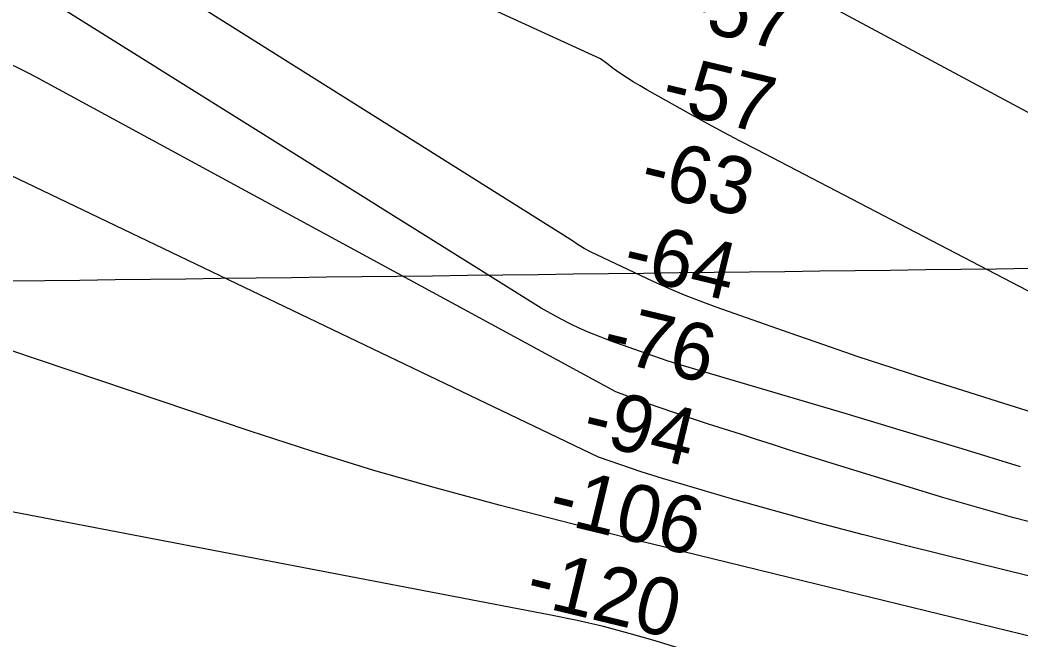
# Model space of a CAD drawing. Extents: x 3715084 to 3753216, y 488173 to 513963.
# Drawn here: x 3727006 to 3728178, y 499326 to 500051 of the extents above; entities that cross this region are included whole.
import ezdxf

# ---------------------------------------------------------------- set-up
doc = ezdxf.new("R2010")
doc.units = 0
for name, color, linetype in [('V-GRID-MAJR', 7, 'Continuous'), ('V-RIVR-RANG', 7, 'Continuous'), ('V-TOPO-MAJR', 7, 'Continuous'), ('V-TOPO-MINR', 7, 'Continuous')]:
    doc.layers.add(name, color=color, linetype=linetype)

msp = doc.modelspace()

# ---------------------------------------------------------------- linework, layer by layer
at = {"layer": 'V-GRID-MAJR'}
msp.add_spline([(3719277.161, 499651.167), (3724559.356, 499715.322), (3729841.541, 499780.245), (3735123.717, 499845.93700000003), (3740405.883, 499912.396), (3745688.039, 499979.624), (3750970.185, 500047.621), (3750970.186, 500047.621)], degree=3, dxfattribs=at)
at = {"layer": 'V-TOPO-MAJR'}
for points in [[(3728187.146996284, 499399.64594666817), (3728125.2376878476, 499414.9198330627), (3728044.879662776, 499434.8414454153), (3727992.719216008, 499448.10329609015), (3727940.6699810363, 499461.7783896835), (3727888.787563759, 499476.0733476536), (3727837.0163582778, 499490.781548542), (3727784.2695786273, 499506.1074864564), (3727759.0330971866, 499513.7021462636), (3727733.900392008, 499521.6157283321), (3727708.923351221, 499530.0076937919), (3727684.0500866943, 499538.7185815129), (3726966.720179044, 499882.25738634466), (3726962.3022977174, 499885.4545476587), (3726957.8587425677, 499888.6072490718), (3726953.3295008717, 499891.6249949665), (3726948.6717293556, 499894.44030758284), (3726943.9282712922, 499897.12066468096), (3726908.958617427, 499915.87596523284), (3726897.3744165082, 499921.7546114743), (3726885.6315008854, 499927.2747392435), (3726873.650513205, 499932.2570893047), (3726861.5108108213, 499936.8809208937), (3726011.94, 500238.59)], [(3728272.2145552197, 499896.86898497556), (3727933.8185870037, 500078.68179030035)]]:
    msp.add_lwpolyline(points, dxfattribs=at)
at = {"layer": 'V-TOPO-MINR'}
for points in [[(3728419.8475676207, 499612.13710137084), (3727869.098959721, 499899.08304950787), (3727849.937006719, 499909.0040413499), (3727830.848270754, 499919.06218496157), (3727811.8693603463, 499929.32605622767), (3727792.963666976, 499939.7270792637), (3727740.674415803, 499968.86339344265), (3727732.542603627, 499973.55121927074), (3727724.5071688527, 499978.39381777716), (3727716.6163001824, 499983.4685753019), (3727708.821808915, 499988.6981055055), (3727701.1788031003, 499994.14756650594), (3727693.6410232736, 499999.7349454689), (3727686.2610824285, 500005.5292013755), (3727160.123155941, 500246.5876865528)], [(3728192.2130284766, 499590.95528169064), (3728151.3090533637, 499603.7165340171), (3728110.4491062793, 499616.61806358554), (3728069.618511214, 499629.61311131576), (3728028.8691534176, 499642.8544673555), (3727988.19874541, 499656.33067285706), (3727947.6467620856, 499670.1591525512), (3727907.1737285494, 499684.2224817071), (3727821.6725426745, 499714.34817011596), (3727802.984171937, 499721.2569523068), (3727784.4505630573, 499728.54236934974), (3727766.1490969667, 499736.39273867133), (3727748.002392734, 499744.6197428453), (3727674.563474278, 499779.2819213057), (3727667.2329506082, 499783.11644540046), (3727660.147348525, 499787.32720982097), (3727653.429128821, 499792.1023347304), (3727068.349071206, 500160.33932131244)], [(3728178.0654583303, 499527.1632576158), (3728109.690461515, 499548.346465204), (3728041.191249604, 499569.1244930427), (3727972.6092276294, 499589.6324010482), (3727783.386446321, 499645.6055105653), (3727774.4012418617, 499648.34325360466), (3727765.447647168, 499651.1780761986), (3727756.541467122, 499654.15851812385), (3727747.6668968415, 499657.2360396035), (3727697.6248233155, 499675.0480435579), (3727685.666061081, 499679.551902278), (3727673.828860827, 499684.34114758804), (3727662.174003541, 499689.55847278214), (3727650.6407082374, 499695.0611845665), (3727639.2597795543, 499700.89097828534), (3727627.959995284, 499706.8704780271), (3727616.781927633, 499713.0745368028), (3726973.5816197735, 500116.09943532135)], [(3728252.8414191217, 499446.45737467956), (3728170.2507008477, 499467.5088244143), (3728088.2058834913, 499490.9091800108), (3727962.5374703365, 499529.6554128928), (3727943.7501971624, 499535.49032072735), (3727924.9791925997, 499541.37673529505), (3727906.2325909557, 499547.3404099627), (3727887.502257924, 499553.35559136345), (3727868.7822594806, 499559.4036101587), (3727850.059771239, 499565.4439033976), (3727831.3335483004, 499571.47260830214), (3727812.604835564, 499577.4935876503), (3727801.128448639, 499581.17914315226), (3727776.7319447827, 499589.2421113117), (3727752.43173675, 499597.57823889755), (3727728.2759724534, 499606.32410562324), (3727704.2165039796, 499615.3431317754), (3727024.4600989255, 499984.2990233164), (3727016.485586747, 499988.5149075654), (3726952.026099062, 500020.2122363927), (3726934.07566777, 500028.6525342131), (3726915.945818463, 500036.66697868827), (3726897.546842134, 500044.04264314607), (3726878.968447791, 500050.99245425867)], [(3728194.7662650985, 499327.1743189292), (3728098.875359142, 499350.866756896), (3728002.941802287, 499374.38590082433), (3727906.9798115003, 499397.7895153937), (3727745.476185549, 499437.0231535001), (3727730.252624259, 499440.75503103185), (3727715.0396520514, 499444.52921311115), (3727699.8425634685, 499448.3668520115), (3727684.6560639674, 499452.2467954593), (3727567.5513696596, 499482.42590114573), (3727494.058634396, 499502.2287236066), (3727420.8831040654, 499523.09914966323), (3727348.1833811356, 499545.5709811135), (3727275.800863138, 499569.11041615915), (3726993.3705528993, 499664.4005560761)], [(3728223.5683852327, 499191.84353085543), (3728163.0268397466, 499207.1477016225), (3728084.8157220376, 499227.40336441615), (3728018.599055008, 499245.0080508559), (3727952.541915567, 499263.1784296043), (3727886.7240675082, 499282.19734681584), (3727821.0657470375, 499301.78195633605), (3727750.256219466, 499323.4002109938), (3727720.000611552, 499332.10861788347), (3727689.5830667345, 499340.1632435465), (3727658.9226165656, 499347.23719736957), (3727628.1002294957, 499353.65736996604), (3726772.2600000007, 499517.63)]]:
    msp.add_lwpolyline(points, dxfattribs=at)

# ---------------------------------------------------------------- texts
at = {"layer": 'V-RIVR-RANG'}
for s, p in [('-57', (3727778.5197656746, 500044.10167982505)), ('-57', (3727754.8287656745, 499946.94867982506)), ('-63', (3727730.112069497, 499850.04310977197)), ('-64', (3727709.7555820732, 499752.08496244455)), ('-76', (3727685.2953099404, 499655.11753490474)), ('-94', (3727662.3735820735, 499557.7789624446)), ('-106', (3727622.5278672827, 499464.52298410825)), ('-120', (3727596.0162027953, 499368.0504164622))]:
    msp.add_text(s, height=66.99999999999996, rotation=346.43758333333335, dxfattribs=at).set_placement(p)

doc.saveas('drawing.dxf')
